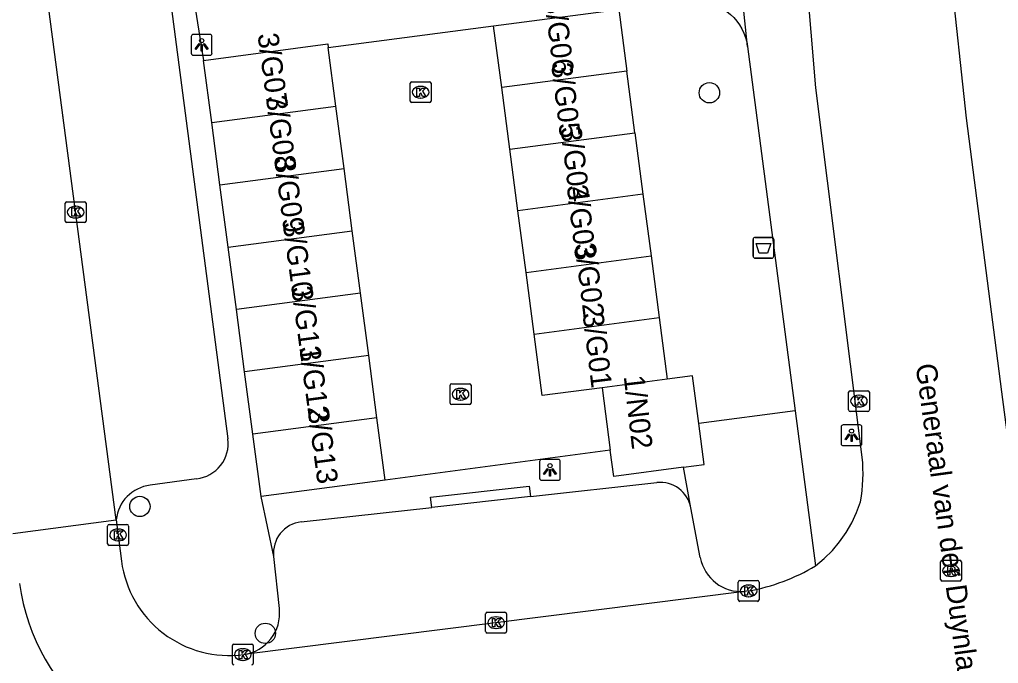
# Model space of a CAD drawing. Extents: x 161084 to 161928, y 385355 to 386522.
# Drawn here: x 161253.27 to 161300.26, y 385622.36 to 385653.26 of the extents above; entities that cross this region are included whole.
import ezdxf

# ---------------------------------------------------------------- set-up
doc = ezdxf.new("R2010")
doc.units = 0
for name, color, linetype in [('IMGEO_Afvalbak', 7, 'Continuous'), ('IMGEO_Boom', 7, 'Continuous'), ('IMGEO_Groenvoorziening', 7, 'Continuous'), ('IMGEO_Kolk', 7, 'Continuous'), ('IMGEO_Lichtpunt', 7, 'Continuous'), ('IMGEO_Muur', 7, 'Continuous'), ('IMGEO_Openbare_ruimte_label', 7, 'Continuous'), ('IMGEO_Pand', 7, 'Continuous'), ('IMGEO_Pand_nummerreeks', 7, 'Continuous'), ('IMGEO_Parkeervlak_open', 7, 'Continuous'), ('IMGEO_Rijbaan_lokaal_open', 7, 'Continuous'), ('IMGEO_Rioolput', 7, 'Continuous'), ('IMGEO_Voetpad_open', 7, 'Continuous')]:
    doc.layers.add(name, color=color, linetype=linetype)

msp = doc.modelspace()

# ---------------------------------------------------------------- linework, layer by layer
at = {"layer": 'IMGEO_Afvalbak'}
for p, q in [((161288.58, 385642.807), (161289.37, 385642.807)), ((161289.37, 385642.807), (161288.58, 385642.807)), ((161288.48, 385641.907), (161288.48, 385642.707)), ((161288.48, 385642.707), (161288.48, 385641.907)), ((161289.47, 385642.707), (161289.47, 385641.907)), ((161289.47, 385641.907), (161289.47, 385642.707)), ((161289.37, 385641.807), (161288.58, 385641.807)), ((161288.58, 385641.807), (161289.37, 385641.807))]:
    msp.add_line(p, q, dxfattribs=at)
msp.add_lwpolyline([(161288.623, 385642.521), (161289.327, 385642.521), (161289.178, 385642.051), (161288.772, 385642.051), (161288.623, 385642.521)], dxfattribs=at)
for centre, start, end in [((161288.58, 385642.707), 90, 180), ((161288.58, 385642.707), 90, 180), ((161289.37, 385642.707), 0, 90), ((161289.37, 385642.707), 360, 90), ((161288.58, 385641.907), 180, 270), ((161288.58, 385641.907), 180, 270), ((161289.37, 385641.907), 270, 0), ((161289.37, 385641.907), 270, 0)]:
    msp.add_arc(centre, 0.1, start, end, dxfattribs=at)
at = {"layer": 'IMGEO_Boom'}
for centre in [(161286.382, 385649.748), (161259.044, 385629.893), (161265.066, 385623.803)]:
    msp.add_circle(centre, 0.489, dxfattribs=at)
at = {"layer": 'IMGEO_Groenvoorziening'}
msp.add_lwpolyline([(161290.505, 385634.478), (161285.876, 385633.873)], dxfattribs=at)
at = {"layer": 'IMGEO_Kolk'}
for p, q in [((161272.022, 385649.35), (161272.022, 385650.202)), ((161272.097, 385650.276), (161272.949, 385650.276)), ((161272.51, 385650.056), (161272.535, 385650.056)), ((161273.023, 385650.202), (161273.023, 385649.35)), ((161272.533, 385649.496), (161272.508, 385649.496)), ((161272.949, 385649.276), (161272.097, 385649.276)), ((161255.46, 385643.592), (161255.46, 385644.444)), ((161255.535, 385644.518), (161256.387, 385644.518)), ((161255.948, 385644.298), (161255.973, 385644.298)), ((161256.461, 385644.444), (161256.461, 385643.592)), ((161255.971, 385643.738), (161255.946, 385643.738)), ((161256.387, 385643.518), (161255.535, 385643.518)), ((161274.014, 385635.782), (161274.866, 385635.782)), ((161273.939, 385634.856), (161273.939, 385635.708)), ((161274.427, 385635.562), (161274.452, 385635.562)), ((161274.94, 385635.708), (161274.94, 385634.856)), ((161293.062, 385634.523), (161293.062, 385635.375)), ((161293.137, 385635.449), (161293.989, 385635.449)), ((161294.063, 385635.375), (161294.063, 385634.523)), ((161274.866, 385634.782), (161274.014, 385634.782)), ((161274.45, 385635.002), (161274.425, 385635.002)), ((161293.55, 385635.229), (161293.575, 385635.229)), ((161293.989, 385634.449), (161293.137, 385634.449)), ((161293.573, 385634.669), (161293.548, 385634.669)), ((161257.497, 385628.1), (161257.497, 385628.952)), ((161257.572, 385629.026), (161258.424, 385629.026)), ((161257.985, 385628.806), (161258.01, 385628.806)), ((161258.498, 385628.952), (161258.498, 385628.1)), ((161258.008, 385628.246), (161257.983, 385628.246)), ((161258.424, 385628.026), (161257.572, 385628.026)), ((161287.842, 385626.34), (161288.694, 385626.34)), ((161287.767, 385625.414), (161287.767, 385626.266)), ((161288.255, 385626.12), (161288.28, 385626.12)), ((161288.768, 385626.266), (161288.768, 385625.414)), ((161288.278, 385625.56), (161288.253, 385625.56)), ((161288.694, 385625.34), (161287.842, 385625.34)), ((161275.643, 385623.889), (161275.643, 385624.741)), ((161275.718, 385624.815), (161276.57, 385624.815)), ((161276.131, 385624.595), (161276.156, 385624.595)), ((161276.644, 385624.741), (161276.644, 385623.889)), ((161276.154, 385624.035), (161276.129, 385624.035)), ((161276.57, 385623.815), (161275.718, 385623.815)), ((161263.487, 385622.36), (161263.487, 385623.212)), ((161263.562, 385623.286), (161264.414, 385623.286)), ((161263.975, 385623.066), (161264, 385623.066)), ((161264.488, 385623.212), (161264.488, 385622.36)), ((161263.998, 385622.506), (161263.973, 385622.506))]:
    msp.add_line(p, q, dxfattribs=at)
for points in [[(161272.022, 385649.35), (161272.022, 385650.202)], [(161272.097, 385650.276), (161272.949, 385650.276)], [(161272.343, 385649.976), (161272.466, 385649.976), (161272.466, 385649.825), (161272.596, 385649.976), (161272.76, 385649.976), (161272.614, 385649.825), (161272.767, 385649.576), (161272.615, 385649.576), (161272.53, 385649.74), (161272.466, 385649.673), (161272.466, 385649.576), (161272.343, 385649.576), (161272.343, 385649.976)], [(161273.023, 385650.202), (161273.023, 385649.35)], [(161272.949, 385649.276), (161272.097, 385649.276)], [(161255.46, 385643.592), (161255.46, 385644.444)], [(161255.535, 385644.518), (161256.387, 385644.518)], [(161255.781, 385644.218), (161255.904, 385644.218), (161255.904, 385644.067), (161256.034, 385644.218), (161256.198, 385644.218), (161256.052, 385644.067), (161256.205, 385643.818), (161256.053, 385643.818), (161255.968, 385643.982), (161255.904, 385643.915), (161255.904, 385643.818), (161255.781, 385643.818), (161255.781, 385644.218)], [(161256.461, 385644.444), (161256.461, 385643.592)], [(161256.387, 385643.518), (161255.535, 385643.518)], [(161274.014, 385635.782), (161274.866, 385635.782)], [(161273.939, 385634.856), (161273.939, 385635.708)], [(161274.26, 385635.482), (161274.383, 385635.482), (161274.383, 385635.331), (161274.513, 385635.482), (161274.677, 385635.482), (161274.531, 385635.331), (161274.684, 385635.082), (161274.532, 385635.082), (161274.447, 385635.246), (161274.383, 385635.179), (161274.383, 385635.082), (161274.26, 385635.082), (161274.26, 385635.482)], [(161274.94, 385635.708), (161274.94, 385634.856)], [(161293.062, 385634.523), (161293.062, 385635.375)], [(161293.137, 385635.449), (161293.989, 385635.449)], [(161294.063, 385635.375), (161294.063, 385634.523)], [(161274.866, 385634.782), (161274.014, 385634.782)], [(161293.383, 385635.149), (161293.506, 385635.149), (161293.506, 385634.998), (161293.636, 385635.149), (161293.8, 385635.149), (161293.654, 385634.998), (161293.807, 385634.749), (161293.655, 385634.749), (161293.57, 385634.913), (161293.506, 385634.846), (161293.506, 385634.749), (161293.383, 385634.749), (161293.383, 385635.149)], [(161293.989, 385634.449), (161293.137, 385634.449)], [(161257.497, 385628.1), (161257.497, 385628.952)], [(161257.572, 385629.026), (161258.424, 385629.026)], [(161257.818, 385628.726), (161257.941, 385628.726), (161257.941, 385628.575), (161258.071, 385628.726), (161258.235, 385628.726), (161258.089, 385628.575), (161258.242, 385628.326), (161258.09, 385628.326), (161258.005, 385628.49), (161257.941, 385628.423), (161257.941, 385628.326), (161257.818, 385628.326), (161257.818, 385628.726)], [(161258.498, 385628.952), (161258.498, 385628.1)], [(161258.424, 385628.026), (161257.572, 385628.026)], [(161287.842, 385626.34), (161288.694, 385626.34)], [(161287.767, 385625.414), (161287.767, 385626.266)], [(161288.088, 385626.04), (161288.211, 385626.04), (161288.211, 385625.889), (161288.341, 385626.04), (161288.505, 385626.04), (161288.359, 385625.889), (161288.512, 385625.64), (161288.36, 385625.64), (161288.275, 385625.804), (161288.211, 385625.737), (161288.211, 385625.64), (161288.088, 385625.64), (161288.088, 385626.04)], [(161288.768, 385626.266), (161288.768, 385625.414)], [(161288.694, 385625.34), (161287.842, 385625.34)], [(161275.643, 385623.889), (161275.643, 385624.741)], [(161275.718, 385624.815), (161276.57, 385624.815)], [(161275.964, 385624.515), (161276.087, 385624.515), (161276.087, 385624.364), (161276.217, 385624.515), (161276.381, 385624.515), (161276.235, 385624.364), (161276.388, 385624.115), (161276.236, 385624.115), (161276.151, 385624.279), (161276.087, 385624.212), (161276.087, 385624.115), (161275.964, 385624.115), (161275.964, 385624.515)], [(161276.644, 385624.741), (161276.644, 385623.889)], [(161276.57, 385623.815), (161275.718, 385623.815)], [(161263.487, 385622.36), (161263.487, 385623.212)], [(161263.562, 385623.286), (161264.414, 385623.286)], [(161264.488, 385623.212), (161264.488, 385622.36)], [(161263.808, 385622.986), (161263.931, 385622.986), (161263.931, 385622.835), (161264.061, 385622.986), (161264.225, 385622.986), (161264.079, 385622.835), (161264.232, 385622.586), (161264.08, 385622.586), (161263.995, 385622.75), (161263.931, 385622.683), (161263.931, 385622.586), (161263.808, 385622.586), (161263.808, 385622.986)]]:
    msp.add_lwpolyline(points, dxfattribs=at)
for centre, start, end in [((161272.099, 385650.2), 91.552, 178.448), ((161272.099, 385650.2), 91.552, 178.448), ((161272.947, 385650.2), 1.552, 88.448), ((161272.947, 385650.2), 1.552, 88.448), ((161272.099, 385649.352), 181.552, 268.448), ((161272.099, 385649.352), 181.552, 268.448), ((161272.947, 385649.352), 271.552, 358.448), ((161272.947, 385649.352), 271.552, 358.448), ((161255.537, 385644.442), 91.552, 178.448), ((161255.537, 385644.442), 91.552, 178.448), ((161256.385, 385644.442), 1.552, 88.448), ((161256.385, 385644.442), 1.552, 88.448), ((161255.537, 385643.594), 181.552, 268.448), ((161255.537, 385643.594), 181.552, 268.448), ((161256.385, 385643.594), 271.552, 358.448), ((161256.385, 385643.594), 271.552, 358.448), ((161274.016, 385635.706), 91.552, 178.448), ((161274.016, 385635.706), 91.552, 178.448), ((161274.864, 385635.706), 1.552, 88.448), ((161274.864, 385635.706), 1.552, 88.448), ((161293.139, 385635.373), 91.552, 178.448), ((161293.139, 385635.373), 91.552, 178.448), ((161293.987, 385635.373), 1.552, 88.448), ((161293.987, 385635.373), 1.552, 88.448), ((161274.016, 385634.858), 181.552, 268.448), ((161274.016, 385634.858), 181.552, 268.448), ((161274.864, 385634.858), 271.552, 358.448), ((161274.864, 385634.858), 271.552, 358.448), ((161293.139, 385634.525), 181.552, 268.448), ((161293.139, 385634.525), 181.552, 268.448), ((161293.987, 385634.525), 271.552, 358.448), ((161293.987, 385634.525), 271.552, 358.448), ((161257.574, 385628.95), 91.552, 178.448), ((161257.574, 385628.95), 91.552, 178.448), ((161258.422, 385628.95), 1.552, 88.448), ((161258.422, 385628.95), 1.552, 88.448), ((161257.574, 385628.102), 181.552, 268.448), ((161257.574, 385628.102), 181.552, 268.448), ((161258.422, 385628.102), 271.552, 358.448), ((161258.422, 385628.102), 271.552, 358.448), ((161287.844, 385626.264), 91.552, 178.448), ((161287.844, 385626.264), 91.552, 178.448), ((161288.692, 385626.264), 1.552, 88.448), ((161288.692, 385626.264), 1.552, 88.448), ((161287.844, 385625.416), 181.552, 268.448), ((161287.844, 385625.416), 181.552, 268.448), ((161288.692, 385625.416), 271.552, 358.448), ((161288.692, 385625.416), 271.552, 358.448), ((161275.72, 385624.739), 91.552, 178.448), ((161275.72, 385624.739), 91.552, 178.448), ((161276.568, 385624.739), 1.552, 88.448), ((161276.568, 385624.739), 1.552, 88.448), ((161275.72, 385623.891), 181.552, 268.448), ((161275.72, 385623.891), 181.552, 268.448), ((161276.568, 385623.891), 271.552, 358.448), ((161276.568, 385623.891), 271.552, 358.448), ((161263.564, 385623.21), 91.552, 178.448), ((161263.564, 385623.21), 91.552, 178.448), ((161264.412, 385623.21), 1.552, 88.448), ((161264.412, 385623.21), 1.552, 88.448), ((161263.564, 385622.362), 181.552, 268.448), ((161263.564, 385622.362), 181.552, 268.448), ((161264.412, 385622.362), 271.552, 358.448), ((161264.412, 385622.362), 271.552, 358.448)]:
    msp.add_arc(centre, 0.0765, start, end, dxfattribs=at)
for centre, major_axis, ratio, start_param, end_param in [((161272.509, 385649.776), (-0.387, 0.002), 0.722429, 4.712389, 7.853982), ((161272.534, 385649.776), (-0.39, 0.002), 0.717154, 1.570796, 4.712389), ((161255.947, 385644.018), (-0.387, 0.002), 0.722429, 4.712389, 7.853982), ((161255.972, 385644.018), (-0.39, 0.002), 0.717154, 1.570796, 4.712389), ((161274.426, 385635.282), (-0.387, 0.002), 0.722429, 4.712389, 7.853982), ((161274.451, 385635.282), (-0.39, 0.002), 0.717154, 1.570796, 4.712389), ((161293.549, 385634.949), (-0.387, 0.002), 0.722429, 4.712389, 7.853982), ((161293.574, 385634.949), (-0.39, 0.002), 0.717154, 1.570796, 4.712389), ((161257.984, 385628.526), (-0.387, 0.002), 0.722429, 4.712389, 7.853982), ((161258.009, 385628.526), (-0.39, 0.002), 0.717154, 1.570796, 4.712389), ((161288.254, 385625.84), (-0.387, 0.002), 0.722429, 4.712389, 7.853982), ((161288.279, 385625.84), (-0.39, 0.002), 0.717154, 1.570796, 4.712389), ((161276.13, 385624.315), (-0.387, 0.002), 0.722429, 4.712389, 7.853982), ((161276.155, 385624.315), (-0.39, 0.002), 0.717154, 1.570796, 4.712389), ((161263.974, 385622.786), (-0.387, 0.002), 0.722429, 4.712389, 7.853982), ((161263.999, 385622.786), (-0.39, 0.002), 0.717154, 1.570796, 4.712389)]:
    msp.add_ellipse(centre, major_axis=major_axis, ratio=ratio, start_param=start_param, end_param=end_param, dxfattribs=at)
at = {"layer": 'IMGEO_Lichtpunt'}
for p, q in [((161261.51, 385652.451), (161261.51, 385651.644)), ((161261.51, 385652.451), (161261.51, 385651.644)), ((161262.412, 385652.546), (161261.604, 385652.546)), ((161262.412, 385652.546), (161261.604, 385652.546)), ((161262.506, 385651.644), (161262.506, 385652.451)), ((161262.506, 385651.644), (161262.506, 385652.451)), ((161261.604, 385651.55), (161262.412, 385651.55)), ((161261.604, 385651.55), (161262.412, 385651.55)), ((161292.708, 385633.713), (161292.708, 385632.906)), ((161292.708, 385633.713), (161292.708, 385632.906)), ((161293.61, 385633.808), (161292.802, 385633.808)), ((161293.61, 385633.808), (161292.802, 385633.808)), ((161293.704, 385632.906), (161293.704, 385633.713)), ((161293.704, 385632.906), (161293.704, 385633.713)), ((161292.802, 385632.812), (161293.61, 385632.812)), ((161292.802, 385632.812), (161293.61, 385632.812)), ((161278.231, 385632.054), (161278.231, 385631.247)), ((161278.231, 385632.054), (161278.231, 385631.247)), ((161279.133, 385632.149), (161278.325, 385632.149)), ((161279.133, 385632.149), (161278.325, 385632.149)), ((161279.227, 385631.247), (161279.227, 385632.054)), ((161279.227, 385631.247), (161279.227, 385632.054)), ((161278.325, 385631.153), (161279.133, 385631.153)), ((161278.325, 385631.153), (161279.133, 385631.153))]:
    msp.add_line(p, q, dxfattribs=at)
for points in [[(161261.884, 385652.115), (161261.923, 385652.087), (161261.735, 385651.825), (161261.697, 385651.852), (161261.884, 385652.115)], [(161261.986, 385652.067), (161262.033, 385652.067), (161262.033, 385651.745), (161261.986, 385651.745), (161261.986, 385652.067)], [(161262.096, 385652.087), (161262.134, 385652.114), (161262.321, 385651.852), (161262.282, 385651.824), (161262.096, 385652.087)], [(161293.082, 385633.377), (161293.121, 385633.349), (161292.933, 385633.087), (161292.895, 385633.114), (161293.082, 385633.377)], [(161293.294, 385633.349), (161293.332, 385633.376), (161293.519, 385633.114), (161293.48, 385633.086), (161293.294, 385633.349)], [(161293.184, 385633.329), (161293.231, 385633.329), (161293.231, 385633.007), (161293.184, 385633.007), (161293.184, 385633.329)], [(161278.605, 385631.718), (161278.644, 385631.69), (161278.456, 385631.428), (161278.418, 385631.455), (161278.605, 385631.718)], [(161278.707, 385631.67), (161278.754, 385631.67), (161278.754, 385631.348), (161278.707, 385631.348), (161278.707, 385631.67)], [(161278.817, 385631.69), (161278.855, 385631.717), (161279.042, 385631.455), (161279.003, 385631.427), (161278.817, 385631.69)]]:
    msp.add_lwpolyline(points, dxfattribs=at)
for centre in [(161262.009, 385652.249), (161293.207, 385633.511), (161278.73, 385631.852)]:
    msp.add_circle(centre, 0.0994, dxfattribs=at)
for centre, start, end in [((161261.604, 385652.451), 90, 180), ((161261.604, 385652.451), 90, 180), ((161262.412, 385652.451), 0, 90), ((161262.412, 385652.451), 0, 90), ((161261.604, 385651.644), 180, 270), ((161261.604, 385651.644), 180, 270), ((161262.412, 385651.644), 270, 0), ((161262.412, 385651.644), 270, 360), ((161292.802, 385633.713), 90, 180), ((161292.802, 385633.713), 90, 180), ((161293.61, 385633.713), 0, 90), ((161293.61, 385633.713), 0, 90), ((161292.802, 385632.906), 180, 270), ((161292.802, 385632.906), 180, 270), ((161293.61, 385632.906), 270, 0), ((161293.61, 385632.906), 270, 360), ((161278.325, 385632.054), 90, 180), ((161278.325, 385632.054), 90, 180), ((161279.133, 385632.054), 0, 90), ((161279.133, 385632.054), 0, 90), ((161278.325, 385631.247), 180, 270), ((161278.325, 385631.247), 180, 270), ((161279.133, 385631.247), 270, 0), ((161279.133, 385631.247), 270, 360)]:
    msp.add_arc(centre, 0.0946, start, end, dxfattribs=at)
at = {"layer": 'IMGEO_Muur'}
msp.add_lwpolyline([(161268.082, 385651.914), (161276.025, 385652.959)], dxfattribs=at)
at = {"layer": 'IMGEO_Pand'}
for points in [[(161276.025, 385652.959), (161282.028, 385653.748)], [(161282.028, 385653.748), (161282.417, 385650.79)], [(161276.414, 385650.001), (161276.025, 385652.959)], [(161262.101, 385651.304), (161268.059, 385652.09), (161268.082, 385651.914)], [(161268.453, 385649.1), (161268.082, 385651.914)], [(161262.495, 385648.315), (161262.101, 385651.304)], [(161282.417, 385650.79), (161276.414, 385650.001)], [(161282.806, 385647.832), (161282.417, 385650.79)], [(161276.803, 385647.043), (161276.414, 385650.001)], [(161262.495, 385648.315), (161268.453, 385649.1)], [(161268.847, 385646.11), (161268.453, 385649.1)], [(161262.889, 385645.325), (161262.495, 385648.315)], [(161276.803, 385647.043), (161282.806, 385647.832)], [(161282.806, 385647.832), (161283.195, 385644.874)], [(161277.192, 385644.084), (161276.803, 385647.043)], [(161262.889, 385645.325), (161268.847, 385646.11)], [(161269.241, 385643.121), (161268.847, 385646.11)], [(161263.283, 385642.336), (161262.889, 385645.325)], [(161283.195, 385644.874), (161277.192, 385644.084)], [(161283.195, 385644.874), (161283.583, 385641.915)], [(161277.581, 385641.126), (161277.192, 385644.084)], [(161263.283, 385642.336), (161269.241, 385643.121)], [(161269.635, 385640.132), (161269.241, 385643.121)], [(161263.677, 385639.346), (161263.283, 385642.336)], [(161277.581, 385641.126), (161283.583, 385641.915)], [(161283.583, 385641.915), (161283.972, 385638.957)], [(161277.969, 385638.168), (161277.581, 385641.126)], [(161269.635, 385640.132), (161263.677, 385639.346)], [(161270.029, 385637.142), (161269.635, 385640.132)], [(161264.071, 385636.357), (161263.677, 385639.346)], [(161277.969, 385638.168), (161283.972, 385638.957)], [(161283.972, 385638.957), (161284.361, 385635.999)], [(161281.231, 385635.587), (161278.357, 385635.22), (161277.969, 385638.168)], [(161270.029, 385637.142), (161264.071, 385636.357)], [(161270.423, 385634.153), (161270.029, 385637.142)], [(161264.465, 385633.367), (161264.071, 385636.357)], [(161284.361, 385635.999), (161281.231, 385635.587)], [(161285.876, 385633.873), (161285.576, 385636.159), (161284.361, 385635.999)], [(161281.231, 385635.587), (161281.626, 385632.587)], [(161270.423, 385634.153), (161264.465, 385633.367)], [(161270.817, 385631.163), (161270.423, 385634.153)], [(161285.135, 385631.775), (161286.135, 385631.906), (161285.876, 385633.873)], [(161264.859, 385630.378), (161264.465, 385633.367)], [(161285.135, 385631.775), (161281.791, 385631.335), (161281.626, 385632.587)], [(161270.817, 385631.163), (161264.859, 385630.378)]]:
    msp.add_lwpolyline(points, dxfattribs=at)
at = {"layer": 'IMGEO_Parkeervlak_open'}
msp.add_lwpolyline([(161285.948, 385627.439), (161285.498, 385629.83)], dxfattribs=at)
msp.add_arc((161287.916, 385627.81), 2.003, 190.6816, 274.2388, dxfattribs=at)
at = {"layer": 'IMGEO_Rijbaan_lokaal_open'}
for points in [[(161257.907, 385629.249), (161250.003, 385689.098)], [(161297.348, 385663.583), (161297.477, 385662.072), (161297.96, 385655.516), (161298.709, 385648.536), (161300.404, 385635.389), (161302.494, 385619.451)], [(161293.715, 385632.256), (161291.495, 385649.984), (161290.388, 385663.165)], [(161268.082, 385651.914), (161276.025, 385652.959)], [(161281.626, 385632.587), (161270.817, 385631.163)], [(161291.477, 385627.041), (161291.897, 385627.389), (161292.285, 385627.774), (161292.636, 385628.191), (161292.949, 385628.638), (161293.221, 385629.112), (161293.449, 385629.608), (161293.632, 385630.122)], [(161252.953, 385628.599), (161257.907, 385629.249)], [(161257.907, 385629.249), (161258.162, 385627.271)], [(161288.064, 385625.813), (161264.027, 385622.789)], [(161288.264, 385625.838), (161288.064, 385625.813)]]:
    msp.add_lwpolyline(points, dxfattribs=at)
for centre, radius, start, end in [((161286.736, 385631.459), 7.025, 349.0293, 6.516), ((161263.324, 385627.948), 5.207, 187.47, 277.7563), ((161286.597, 385635.182), 9.491, 280.1139, 300.9396), ((161262.983, 385627.462), 9.797, 187.4611, 277.501)]:
    msp.add_arc(centre, radius, start, end, dxfattribs=at)
at = {"layer": 'IMGEO_Rioolput'}
for p, q in [((161297.556, 385627.312), (161298.408, 385627.312)), ((161297.481, 385626.386), (161297.481, 385627.238)), ((161297.969, 385627.092), (161297.994, 385627.092)), ((161298.482, 385627.238), (161298.482, 385626.386)), ((161297.992, 385626.532), (161297.967, 385626.532)), ((161298.408, 385626.312), (161297.556, 385626.312))]:
    msp.add_line(p, q, dxfattribs=at)
for points in [[(161297.556, 385627.312), (161298.408, 385627.312)], [(161297.481, 385626.386), (161297.481, 385627.238)], [(161298.07, 385627.01), (161297.818, 385627.012), (161297.818, 385626.612)], [(161297.996, 385626.931), (161297.942, 385626.931), (161297.942, 385626.85)], [(161297.942, 385626.85), (161297.994, 385626.85)], [(161298.482, 385627.238), (161298.482, 385626.386)], [(161297.818, 385626.612), (161297.942, 385626.612), (161297.942, 385626.774), (161297.953, 385626.774)], [(161298, 385626.745), (161298.071, 385626.612), (161298.211, 385626.612), (161298.146, 385626.738)], [(161298.408, 385626.312), (161297.556, 385626.312)]]:
    msp.add_lwpolyline(points, dxfattribs=at)
for centre, radius, start, end in [((161297.558, 385627.236), 0.0765, 91.552, 178.448), ((161297.558, 385627.236), 0.0765, 91.552, 178.448), ((161298.406, 385627.236), 0.0765, 1.552, 88.448), ((161298.406, 385627.236), 0.0765, 1.552, 88.448), ((161297.978, 385627.039), 0.19, 274.7715, 282.9687), ((161298.002, 385626.835), 0.0964, 77.0061, 93.1865), ((161298.016, 385626.892), 0.0378, 276.6634, 79.6772), ((161298.069, 385626.9), 0.109, 350.3612, 89.416), ((161298.067, 385626.9), 0.112, 277.5842, 350.9817), ((161298.051, 385626.685), 0.108, 29.5134, 73.7905), ((161297.558, 385626.388), 0.0765, 181.552, 268.448), ((161297.558, 385626.388), 0.0765, 181.552, 268.448), ((161297.952, 385626.721), 0.0533, 26.0293, 88.6989), ((161298.406, 385626.388), 0.0765, 271.552, 358.448), ((161298.406, 385626.388), 0.0765, 271.552, 358.448)]:
    msp.add_arc(centre, radius, start, end, dxfattribs=at)
for centre, major_axis, ratio, start_param, end_param in [((161297.968, 385626.812), (-0.387, 0.002), 0.722429, 4.712389, 7.853982), ((161297.993, 385626.812), (-0.39, 0.002), 0.717154, 1.570796, 4.712389)]:
    msp.add_ellipse(centre, major_axis=major_axis, ratio=ratio, start_param=start_param, end_param=end_param, dxfattribs=at)
at = {"layer": 'IMGEO_Voetpad_open'}
for points in [[(161256.381, 385685.659), (161263.269, 385633.137)], [(161288.22, 385651.972), (161287.489, 385658.928)], [(161261.478, 385655.239), (161262.101, 385651.304)], [(161282.028, 385653.748), (161285.426, 385654.112), (161285.544, 385654.125), (161285.767, 385654.133), (161285.989, 385654.122), (161286.21, 385654.09), (161286.427, 385654.04), (161286.638, 385653.97), (161286.843, 385653.881), (161287.038, 385653.774), (161287.224, 385653.651), (161287.397, 385653.511), (161287.558, 385653.357), (161287.704, 385653.188), (161287.834, 385653.008), (161287.948, 385652.816), (161288.044, 385652.615), (161288.122, 385652.406), (161288.181, 385652.191), (161288.22, 385651.972)], [(161288.22, 385651.972), (161290.505, 385634.478)], [(161290.505, 385634.478), (161291.477, 385627.041)], [(161285.498, 385629.83), (161285.135, 385631.775)], [(161261.766, 385631.224), (161259.54, 385630.911)], [(161277.788, 385630.365), (161283.865, 385631.036)], [(161273.053, 385629.843), (161272.999, 385630.339), (161277.734, 385630.861), (161277.788, 385630.365)], [(161265.467, 385627.498), (161264.859, 385630.378)], [(161277.788, 385630.365), (161273.053, 385629.843)], [(161266.793, 385629.152), (161273.053, 385629.843)], [(161265.742, 385624.989), (161265.467, 385627.498)]]:
    msp.add_lwpolyline(points, dxfattribs=at)
for centre, radius, start, end in [((161261.583, 385632.915), 1.701, 276.1878, 7.5004), ((161284.026, 385629.545), 1.5, 10.957, 96.15), ((161259.755, 385629.066), 1.857, 96.6516, 174.3569), ((161266.955, 385627.663), 1.498, 96.2273, 186.3349), ((161263.753, 385624.771), 2.001, 277.8795, 6.2444)]:
    msp.add_arc(centre, radius, start, end, dxfattribs=at)

# ---------------------------------------------------------------- texts
at = {"layer": 'IMGEO_Openbare_ruimte_label'}
msp.add_text('Generaal van der Duynlaan', height=1, rotation=277.7574, dxfattribs=at).set_placement((161296.278, 385636.689))
at = {"layer": 'IMGEO_Pand_nummerreeks'}
for s, rotation, p in [('3/G06', 276.8743, (161278.464, 385654.217)), ('3/G07', 277.616, (161264.689, 385652.556)), ('3/G05', 276.8743, (161278.788, 385651.141)), ('3/G08', 277.616, (161265.089, 385649.565)), ('3/G04', 276.8743, (161279.234, 385648.077)), ('3/G09', 277.616, (161265.488, 385646.584)), ('3/G03', 276.8743, (161279.532, 385645.28)), ('3/G10', 277.616, (161265.9, 385643.499)), ('3/G02', 276.8743, (161279.918, 385642.49)), ('3/G11', 277.616, (161266.314, 385640.406)), ('3/G01', 276.8743, (161280.294, 385639.154)), ('3/G12', 277.616, (161266.698, 385637.533)), ('1/N02', 276.5819, (161282.268, 385636.139)), ('3/G13', 277.616, (161267.098, 385634.54))]:
    msp.add_text(s, height=1, rotation=rotation, dxfattribs=at).set_placement(p)

doc.saveas('drawing.dxf')
